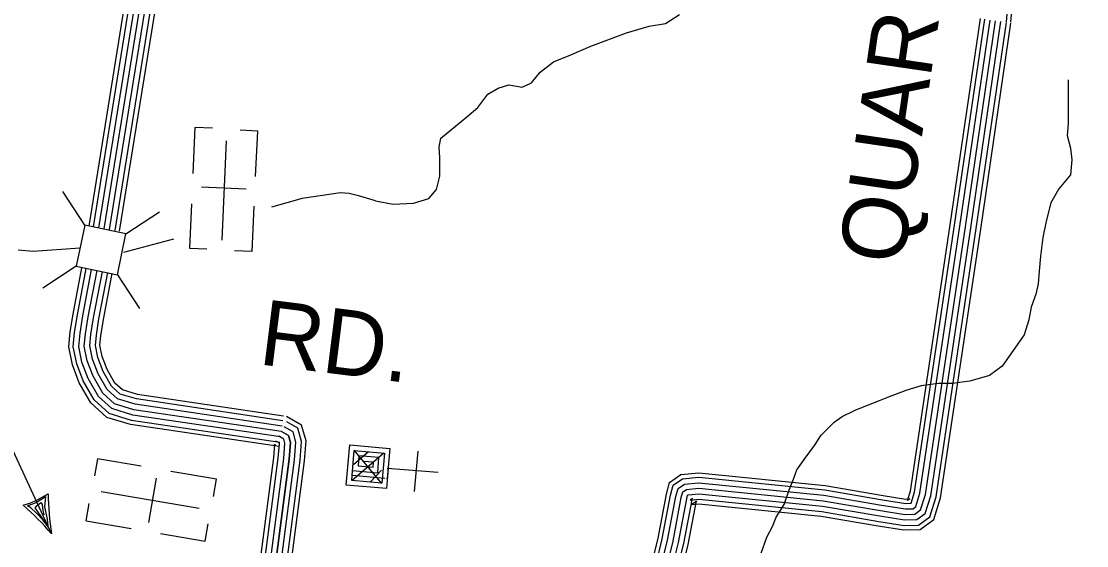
# Model space of a CAD drawing. Extents: x 1788175 to 1969470, y 584502 to 738744.
# Drawn here: x 1833275 to 1839303, y 678271 to 681239 of the extents above; entities that cross this region are included whole.
import ezdxf

# ---------------------------------------------------------------- set-up
doc = ezdxf.new("R2010")
doc.units = 0
for name, color, linetype in [('DESIGN - ROW - Right-of-Way and Easement Labels', 7, 'Continuous'), ('DESIGN - TRANSPORTATION - Text', 7, 'Continuous'), ('DESIGN - UTILITIES - Cable (Overhead) with Text', 7, 'Continuous'), ('DESIGN - UTILITIES - Cable (Underground) with Text', 7, 'Continuous'), ('SURVEY - DRAINAGE - Storm Sewer', 7, 'Continuous'), ('SURVEY - TRANSPORTATION - Roads', 7, 'Continuous')]:
    doc.layers.add(name, color=color, linetype=linetype)

msp = doc.modelspace()

# ---------------------------------------------------------------- linework, layer by layer
at = {"layer": 'DESIGN - TRANSPORTATION - Text'}
for points in [[(1835278.2, 680223.7), (1835379.8, 680204.5), (1835493.8, 680209.1), (1835580, 680236.1), (1835624.6, 680287.6), (1835643.5, 680363.4), (1835642.8, 680467.5), (1835639.6, 680527.6), (1835648.2, 680577.6), (1835698.7, 680619), (1835795.6, 680697.9), (1835858.2, 680751.2), (1835915, 680826.6), (1835973.4, 680859.9), (1836033.6, 680879.2), (1836109.3, 680866.2), (1836161.6, 680891.6), (1836210.3, 680951.1), (1836286.9, 681010.2), (1836383.3, 681049.1), (1836497.8, 681097.7), (1836698.5, 681173.4), (1836826.9, 681211.8), (1836919, 681226.7), (1836999.5, 681277.8)], [(1839198.5, 680907.2), (1839198.5, 680815.4), (1839198.5, 680756.4), (1839198.5, 680717), (1839198.5, 680658), (1839191.9, 680592.4), (1839211.6, 680520.3), (1839218.2, 680454.7), (1839211.6, 680369.4), (1839146, 680290.7), (1839100.1, 680212), (1839073.9, 680107.1), (1839054.2, 680015.2), (1839041.1, 679910.3), (1839034.5, 679825), (1839028, 679752.9), (1839014.8, 679693.9), (1838988.6, 679621.7), (1838975.5, 679549.6), (1838949.3, 679464.3), (1838824.6, 679287.2), (1838752.5, 679234.7), (1838641, 679202), (1838542.6, 679188.8), (1838463.9, 679188.8), (1838365.5, 679175.7), (1838280.3, 679149.5), (1838175.3, 679110.1), (1838129.4, 679090.5), (1837985.1, 679034.7)], [(1835278.2, 680223.7), (1835190.7, 680248.6), (1835129.4, 680264.7), (1835081, 680267.9), (1834864.8, 680235.6), (1834690.5, 680187.2)], [(1833855.8, 679932.9), (1834137.8, 680007.4)], [(1833256.2, 679944.7), (1833341.5, 679938.2), (1833608.6, 679956.6)], [(1837288.5, 677956.6), (1837303, 677972.2), (1837362, 678031.2), (1837447.3, 678162.4), (1837460.4, 678228), (1837493.2, 678319.8), (1837526, 678378.8), (1837545.7, 678431.3), (1837591.6, 678503.4), (1837617.8, 678582.2), (1837644.1, 678647.7), (1837663.7, 678700.2), (1837709.6, 678765.8), (1837762.1, 678837.9), (1837801.5, 678897), (1837873.6, 678969.1), (1837919.5, 679001.9), (1837985.1, 679034.7)]]:
    msp.add_lwpolyline(points, dxfattribs=at)
at = {"layer": 'DESIGN - UTILITIES - Cable (Overhead) with Text'}
for p, q in [((1833446.4, 678337.8), (1833158.3, 678958.5)), ((1833359.6, 678514.9), (1833412.3, 678549.9)), ((1833412.3, 678549.9), (1833406.3, 678489.9)), ((1833310.8, 678496.9), (1833359.6, 678514.9)), ((1833327.9, 678485.1), (1833310.8, 678496.9)), ((1833360.7, 678454.8), (1833327.9, 678485.1)), ((1833354, 678484.3), (1833363.8, 678498.2)), ((1833425.4, 678380.8), (1833354, 678484.3)), ((1833363.8, 678498.2), (1833384.8, 678516.1)), ((1833384.8, 678516.1), (1833392.9, 678503.5)), ((1833392.9, 678503.5), (1833397.6, 678470.7)), ((1833397.6, 678470.7), (1833402.2, 678445.9)), ((1833406.3, 678489.9), (1833421.8, 678421.2)), ((1833396.1, 678416.3), (1833360.7, 678454.8)), ((1833431.7, 678369.8), (1833396.1, 678416.3)), ((1833421.8, 678421.2), (1833425.4, 678380.8))]:
    msp.add_line(p, q, dxfattribs=at)
for centre, radius, start, end in [((1833134.4, 679009.9), 532.3, 286.47534, 303.33374), ((1834813.3, 678569.6), 1386.4, 180.18381, 189.62235), ((1832269.5, 677325.8), 1552.3, 40.69211, 49.11989)]:
    msp.add_arc(centre, radius, start, end, dxfattribs=at)
at = {"layer": 'DESIGN - UTILITIES - Cable (Underground) with Text'}
for p, q in [((1834256.6, 680637.9), (1834244.9, 680377.3)), ((1834356.2, 680633.4), (1834257.2, 680637.8)), ((1834612.4, 680617.8), (1834512.8, 680622.3)), ((1834600.7, 680361.3), (1834612.4, 680617.9)), ((1834547.4, 680289.3), (1834294.1, 680300.7)), ((1834237.1, 680206.5), (1834225.8, 679955.4)), ((1834581.5, 679935.3), (1834593.2, 680193.1)), ((1834225.9, 679955.4), (1834324.1, 679950.9)), ((1834581.3, 679935.3), (1834481.9, 679939.8)), ((1833705.4, 678762.6), (1833688.8, 678665.7)), ((1833953.3, 678720.3), (1833705.4, 678762.7)), ((1835500.5, 678577.7), (1835520.5, 678804.9)), ((1833996.9, 678402.2), (1834039.7, 678652.1)), ((1834378.9, 678647.5), (1834121.8, 678691.5)), ((1834362.1, 678549.3), (1834378.8, 678646.9)), ((1833641.5, 678412.4), (1833658.3, 678510.5)), ((1833641.5, 678412.2), (1833895.9, 678368.7)), ((1834061.8, 678340.3), (1834314.9, 678297)), ((1834314.9, 678296.9), (1834331.7, 678395.2))]:
    msp.add_line(p, q, dxfattribs=at)
for points in [[(1834434.3, 680562.4), (1834408.9, 679999.9)], [(1835355.6, 678706.9), (1835350.5, 678707.3), (1835340.6, 678593.7), (1835113.4, 678613.6), (1835133.3, 678840.9), (1835360.5, 678820.9), (1835345.6, 678650.5), (1835341.6, 678650.9)], [(1835331.4, 678651.7), (1835146.8, 678667.9), (1835159.2, 678810), (1835329.6, 678795), (1835314.7, 678624.6), (1835144.3, 678639.6), (1835149.2, 678696.4), (1835291.3, 678683.9), (1835298.7, 678769.1), (1835185.1, 678779.1), (1835180.1, 678722.3), (1835265.3, 678714.8), (1835267.8, 678743.2), (1835211, 678748.2)], [(1835326.7, 678794.5), (1835146.4, 678640.5)], [(1835239.6, 678802.1), (1835154, 678727.6)], [(1835314.6, 678622.8), (1835158.5, 678812.2)], [(1835634.3, 678684.9), (1835344.7, 678707.8)], [(1835312.5, 678699.1), (1835250.9, 678631.3)], [(1834281.9, 678480.5), (1833727, 678575.5)]]:
    msp.add_lwpolyline(points, dxfattribs=at)
at = {"layer": 'SURVEY - DRAINAGE - Storm Sewer'}
for p, q in [((1833634.6, 680085.2), (1833510.2, 680275.2)), ((1833867.2, 680036.7), (1834057.2, 680161.2)), ((1833586.2, 679852.6), (1833396.2, 679728.2)), ((1833818.8, 679804.1), (1833943.3, 679614.1))]:
    msp.add_line(p, q, dxfattribs=at)
msp.add_lwpolyline([(1833634.6, 680085.2), (1833586.2, 679852.6), (1833818.8, 679804.1), (1833867.2, 680036.7)], close=True, dxfattribs=at)
at = {"layer": 'SURVEY - TRANSPORTATION - Roads'}
for points in [[(1838848.9, 681236.4), (1839031.5, 683241.8), (1839081.9, 683718.9), (1839103.3, 683853.3), (1839136.2, 684015.9), (1839144.9, 684081.2), (1839132.5, 684220.4), (1839129.7, 684282.5), (1839141.5, 684352), (1839152.3, 684438.2), (1839156.5, 684523.4), (1839213.3, 685109.3), (1839229.1, 685159.1), (1839280.1, 685259.1)], [(1838874.6, 681234.1), (1839057.1, 683239.3), (1839107.4, 683715.6), (1839128.6, 683848.7), (1839161.6, 684011.6), (1839170.8, 684080.7), (1839158.1, 684222.2), (1839155.5, 684280.9), (1839166.9, 684348.2), (1839177.9, 684436), (1839182.2, 684521.6), (1839238.6, 685104.1), (1839253, 685149.3), (1839303, 685247.4)], [(1833658.4, 680079.1), (1833952.1, 681901.6)], [(1833830.6, 680051.3), (1834129.5, 681905.9)], [(1833682.8, 680075.1), (1833975.1, 681889.3)], [(1833713.4, 680070.2), (1834005.2, 681881.1)], [(1833744, 680065.3), (1834036.2, 681878.3)], [(1833744, 680065.3), (1834036.2, 681878.3)], [(1833774.6, 680060.3), (1834068.2, 681882.1)], [(1833805.2, 680055.4), (1834101.1, 681891.7)], [(1834485.5, 677948.8), (1835133.7, 678003.7), (1836217.1, 678106.6), (1836837.3, 678170), (1836837.7, 678170.1), (1836845.4, 678183), (1836877.5, 678314), (1836924.7, 678562.4), (1836942.1, 678628.5), (1837007.1, 678673), (1837107.8, 678683.3), (1837824, 678611.5), (1838151.3, 678555), (1838280.6, 678534.7), (1838301.5, 678535.2), (1838288.6, 678525.7), (1838305.3, 678579.8), (1838531, 680087.8), (1838701.4, 681254.6)], [(1834487.6, 677924.2), (1835136, 677979.1), (1836219.6, 678082), (1836842.6, 678145.7), (1836854.3, 678149.6), (1836868.5, 678173.6), (1836901.7, 678308.8), (1836948.8, 678556.9), (1836963.6, 678613.3), (1837015.9, 678649), (1837107.8, 678658.4), (1837820.6, 678587), (1838147.3, 678530.7), (1838278.9, 678509.9), (1838309.8, 678510.6), (1838309.8, 678510.6), (1838329.5, 678574.3), (1838555.5, 680084.2), (1838725.8, 681251)], [(1834490.2, 677893.3), (1835138.7, 677948.2), (1836222.6, 678051.1), (1836849.2, 678115.2), (1836875.1, 678123.9), (1836897.5, 678161.7), (1836932, 678302.2), (1836979.1, 678550.1), (1836990.7, 678594.2), (1837026.9, 678619), (1837107.9, 678627.3), (1837816.5, 678556.2), (1838142.3, 678500.1), (1838276.9, 678478.9), (1838320.3, 678479.9), (1838336.4, 678491.7), (1838359.8, 678567.4), (1838586.1, 680079.6), (1838756.5, 681246.5)], [(1834492.8, 677862.4), (1835141.5, 677917.4), (1836225.6, 678020.3), (1836855.8, 678084.7), (1836895.9, 678098.2), (1836926.5, 678149.9), (1836962.3, 678295.6), (1837009.3, 678543.2), (1837017.7, 678575.2), (1837037.9, 678588.9), (1837107.9, 678596.1), (1837812.3, 678525.5), (1838137.2, 678469.5), (1838274.8, 678447.8), (1838330.8, 678449.1), (1838363, 678472.8), (1838390.1, 678560.5), (1838616.8, 680075.1), (1838787.2, 681242.1)], [(1834492.8, 677862.4), (1835141.5, 677917.4), (1836225.6, 678020.3), (1836855.8, 678084.7), (1836895.9, 678098.2), (1836926.5, 678149.9), (1836962.3, 678295.6), (1837009.3, 678543.2), (1837017.7, 678575.2), (1837037.9, 678588.9), (1837107.9, 678596.1), (1837812.3, 678525.5), (1838137.2, 678469.5), (1838274.8, 678447.8), (1838330.8, 678449.1), (1838363, 678472.8), (1838390.1, 678560.5), (1838616.8, 680075.1), (1838787.2, 681242.1)], [(1834495.4, 677831.5), (1835144.3, 677886.5), (1836228.7, 677989.4), (1836862.4, 678054.2), (1836916.7, 678072.5), (1836955.5, 678138), (1836992.6, 678289), (1837039.6, 678536.4), (1837044.8, 678556.1), (1837048.9, 678558.9), (1837107.9, 678564.9), (1837808.1, 678494.8), (1838132.2, 678438.9), (1838272.7, 678416.7), (1838341.2, 678418.4), (1838389.6, 678453.8), (1838420.4, 678553.6), (1838647.5, 680070.6), (1838817.9, 681237.6)], [(1834498, 677800.7), (1835147, 677855.6), (1836231.7, 677958.6), (1836869, 678023.7), (1836937.5, 678046.8), (1836984.5, 678126.2), (1837022.9, 678282.4), (1837069.9, 678529.6), (1837071.8, 678537), (1837059.9, 678528.9), (1837108, 678533.8), (1837803.9, 678464), (1838127.1, 678408.3), (1838270.7, 678385.7), (1838351.7, 678387.6), (1838416.2, 678434.9), (1838450.7, 678546.7), (1838678.1, 680066), (1838848.5, 681233.1)], [(1834500.2, 677775), (1835149.3, 677830), (1836234.2, 677933), (1836874.5, 677998.4), (1836954.8, 678025.5), (1837008.6, 678116.4), (1837048, 678276.9), (1837095, 678523.9), (1837094.3, 678521.2), (1837069, 678503.9), (1837108, 678507.9), (1837800.4, 678438.5), (1838122.9, 678382.9), (1838269, 678359.9), (1838360.4, 678362.1), (1838438.3, 678419.1), (1838475.9, 678541), (1838703.6, 680062.3), (1838874, 681229.4)], [(1834733.7, 678831.3), (1833893.3, 678955.9), (1833759, 678996.8), (1833667.4, 679079.8), (1833602.2, 679192.6), (1833564.5, 679294.2), (1833543.6, 679395.8), (1833552, 679481.4), (1833567.8, 679581.2), (1833618.1, 679844.5)], [(1834737.3, 678855.7), (1833898.7, 678980), (1833771.5, 679018.8), (1833686.9, 679095.5), (1833624.7, 679203.2), (1833588.3, 679301), (1833568.5, 679397.1), (1833576.5, 679478.3), (1833592.1, 679577), (1833642.4, 679839.8)], [(1834741.9, 678886.4), (1833905.5, 679010.4), (1833787.2, 679046.4), (1833711.3, 679115.2), (1833652.8, 679216.4), (1833618.2, 679309.6), (1833599.8, 679398.8), (1833607.3, 679474.3), (1833622.6, 679571.6), (1833672.8, 679834)], [(1834746.4, 678917), (1833912.4, 679040.7), (1833802.9, 679074.1), (1833735.7, 679134.9), (1833681, 679229.7), (1833648.1, 679318.1), (1833631.1, 679400.4), (1833638, 679470.4), (1833653.2, 679566.3), (1833703.3, 679828.2)], [(1834746.4, 678917), (1833912.4, 679040.7), (1833802.9, 679074.1), (1833735.7, 679134.9), (1833681, 679229.7), (1833648.1, 679318.1), (1833631.1, 679400.4), (1833638, 679470.4), (1833653.2, 679566.3), (1833703.3, 679828.2)], [(1834751, 678947.7), (1833919.2, 679071), (1833818.6, 679101.7), (1833760.1, 679154.6), (1833709.1, 679242.9), (1833678, 679326.7), (1833662.5, 679402.1), (1833668.8, 679466.5), (1833683.7, 679561), (1833733.7, 679822.3)], [(1834755.5, 678978.4), (1833926, 679101.3), (1833834.2, 679129.3), (1833784.5, 679174.3), (1833737.3, 679256.2), (1833707.9, 679335.3), (1833693.8, 679403.7), (1833699.5, 679462.5), (1833714.3, 679555.6), (1833764.2, 679816.5)], [(1834759.3, 679003.8), (1833931.7, 679126.5), (1833847.2, 679152.2), (1833804.8, 679190.7), (1833760.6, 679267.2), (1833732.7, 679342.4), (1833719.7, 679405.1), (1833725.1, 679459.3), (1833739.6, 679551.2), (1833789.4, 679811.7)], [(1834706.3, 677873.9), (1834821.3, 678757.2), (1834828.9, 678857.6), (1834812.4, 678915.3), (1834761.7, 678944)], [(1834737, 677869.9), (1834852.1, 678754), (1834860.2, 678860.7), (1834838.7, 678936), (1834777, 678971)], [(1834762.5, 677866.6), (1834877.7, 678751.4), (1834886.2, 678863.4), (1834860.5, 678953.2), (1834774.6, 679001.9)], [(1834644.8, 677881.9), (1834759.6, 678763.6), (1834766.2, 678851.2), (1834759.8, 678873.8), (1834731.1, 678890.1)], [(1834746.4, 678917), (1834786.1, 678894.5), (1834797.6, 678854.4), (1834790.4, 678760.4), (1834675.5, 677877.9)], [(1834675.5, 677877.9), (1834790.4, 678760.4), (1834797.6, 678854.4), (1834786.1, 678894.5), (1834746.4, 678917)], [(1834589.6, 677889.1), (1834704.1, 678769.3), (1834709.9, 678845.5), (1834712.5, 678836.6), (1834703.6, 678841.6)], [(1834614.1, 677885.9), (1834728.7, 678766.7), (1834734.9, 678848), (1834733.4, 678853.1), (1834715.8, 678863.1)]]:
    msp.add_lwpolyline(points, dxfattribs=at)

# ---------------------------------------------------------------- texts
at = {"layer": 'DESIGN - ROW - Right-of-Way and Easement Labels'}
for s, rotation, p in [('QUARRY', 81.69246, (1838263.7, 679851.2)), ('RD.', 352.84232, (1834611, 679298.5))]:
    msp.add_text(s, height=370, rotation=rotation, dxfattribs=at).set_placement(p)

doc.saveas('drawing.dxf')
